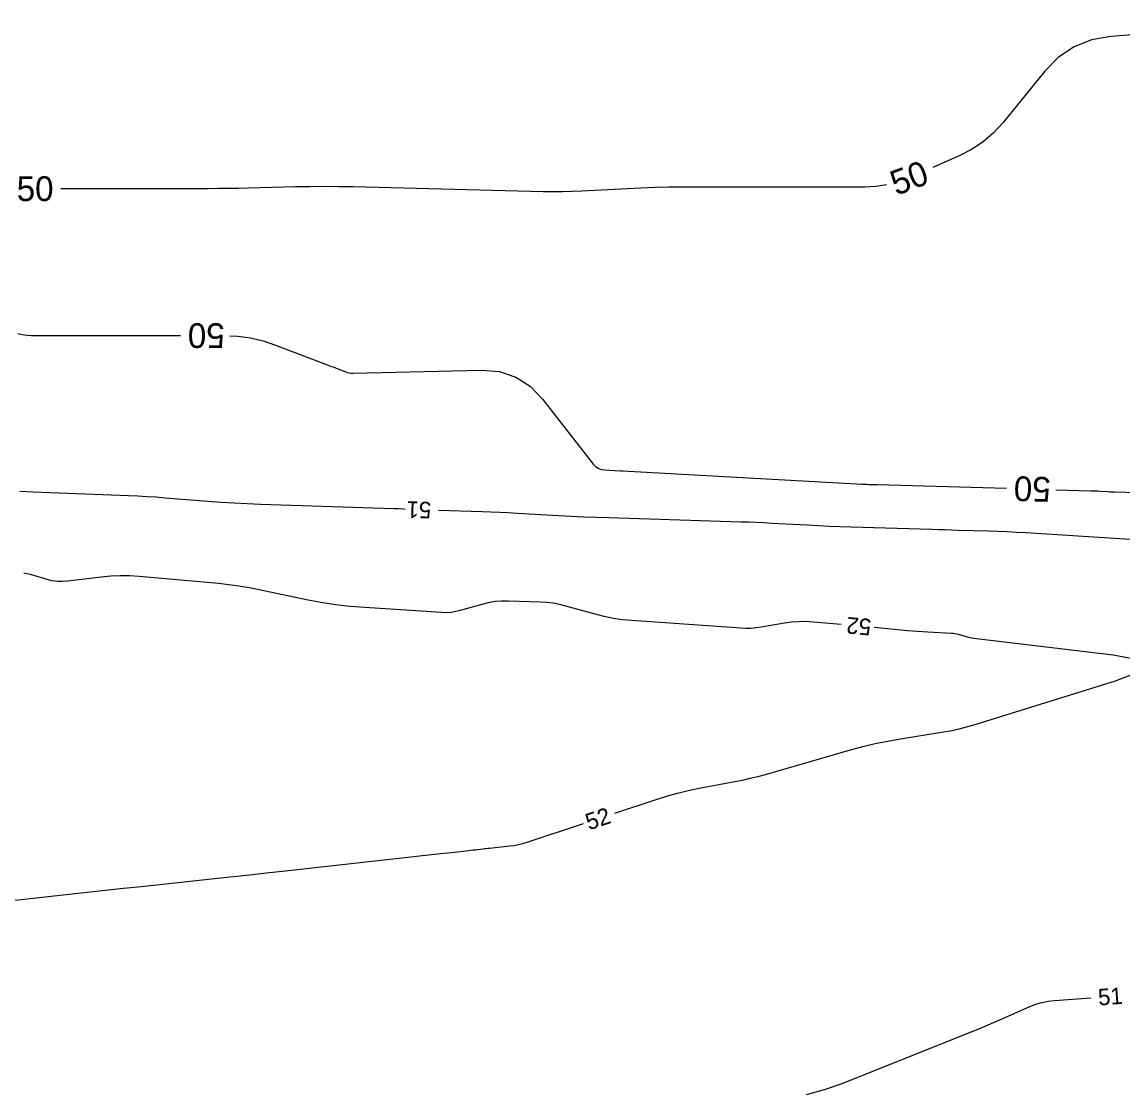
# Model space of a CAD drawing. Extents: x 2384780 to 2405861, y 547869 to 573706.
# Drawn here: x 2396483.4 to 2396616.7, y 553502.3 to 553631.8 of the extents above; entities that cross this region are included whole.
import ezdxf

# ---------------------------------------------------------------- set-up
doc = ezdxf.new("R2010")
doc.units = 0
doc.layers.add('Old_Level_60', color=7, linetype='Continuous')
doc.layers.add('Old_Level_61', color=7, linetype='Continuous')

msp = doc.modelspace()

# ---------------------------------------------------------------- linework, layer by layer
at = {"layer": 'Old_Level_60'}
for points in [[(2396529.7925, 553572.76925), (2396529.7775, 553572.77), (2396529.581, 553572.78075), (2396528.939, 553572.8175), (2396528.8015, 553572.825), (2396528.66375, 553572.8315), (2396528.52625, 553572.83725), (2396528.3885, 553572.84225), (2396512.237, 553573.3635), (2396510.64925, 553573.4245), (2396509.06225, 553573.50475), (2396507.47675, 553573.60425), (2396505.892, 553573.72325), (2396500.7175, 553574.14325), (2396499.60825, 553574.2275), (2396498.4985, 553574.3005), (2396497.38775, 553574.36175), (2396496.2765, 553574.4115), (2396484.715, 553574.87), (2396483.91175, 553574.90625), (2396483.109, 553574.95125)], [(2396624.518, 553568.66525), (2396604.90975, 553569.914), (2396603.7835, 553569.98075), (2396602.65675, 553570.0375), (2396601.5295, 553570.0845), (2396600.402, 553570.1215), (2396596.71775, 553570.22575), (2396595.92825, 553570.24825), (2396595.13875, 553570.27125), (2396594.34925, 553570.29425), (2396593.55975, 553570.31775), (2396583.74975, 553570.61125), (2396582.42375, 553570.655), (2396581.09775, 553570.707), (2396579.77225, 553570.7675), (2396578.44725, 553570.8365), (2396574.119, 553571.07475), (2396573.19125, 553571.123), (2396572.2635, 553571.16575), (2396571.3355, 553571.20275), (2396570.407, 553571.23425), (2396554.44925, 553571.72625), (2396552.92175, 553571.77825), (2396551.39475, 553571.84), (2396549.86825, 553571.9115), (2396548.342, 553571.993), (2396543.35725, 553572.2745), (2396542.289, 553572.3315), (2396541.2205, 553572.38225), (2396540.1515, 553572.4265), (2396539.0825, 553572.46425), (2396533.79025, 553572.635)], [(2396582.5685, 553558.80325), (2396579.1665, 553559.115), (2396578.29325, 553559.1665), (2396577.4225, 553559.16025), (2396576.554, 553559.09675), (2396575.6875, 553558.97575), (2396572.8615, 553558.48675), (2396572.255, 553558.4005), (2396571.6465, 553558.351), (2396571.03625, 553558.3385), (2396570.42425, 553558.363), (2396557.225, 553559.28675), (2396556.1015, 553559.39425), (2396554.988, 553559.5585), (2396553.8845, 553559.78), (2396552.79075, 553560.05825), (2396549.234, 553561.06025), (2396548.46825, 553561.25125), (2396547.69525, 553561.395), (2396546.91475, 553561.4915), (2396546.127, 553561.54075), (2396542.27625, 553561.665), (2396541.45525, 553561.6595), (2396540.64225, 553561.59025), (2396539.83725, 553561.45725), (2396539.04025, 553561.26), (2396536.45, 553560.51175), (2396535.892, 553560.376), (2396535.329, 553560.2895), (2396534.7605, 553560.2525), (2396534.1865, 553560.265), (2396524.88025, 553560.8615), (2396523.1015, 553561.00775), (2396521.3315, 553561.2175), (2396519.57025, 553561.49075), (2396517.8175, 553561.82775), (2396512.1065, 553563.0325), (2396510.88, 553563.27225), (2396509.648, 553563.47525), (2396508.41025, 553563.64125), (2396507.16725, 553563.7705), (2396497.555, 553564.62525), (2396496.40975, 553564.697), (2396495.2655, 553564.70825), (2396494.1225, 553564.6595), (2396492.98025, 553564.55025), (2396488.93275, 553564.0565), (2396488.29525, 553564.01075), (2396487.66275, 553564.03), (2396487.03575, 553564.1145), (2396486.41425, 553564.26375), (2396484.3925, 553564.858), (2396483.957, 553564.97425), (2396483.5895, 553565.05275)], [(2396618.2675, 553554.5635), (2396615.49275, 553555.08725), (2396598.9545, 553557.07175), (2396598.64675, 553557.11475), (2396598.34175, 553557.17025), (2396598.039, 553557.23775), (2396597.739, 553557.31775), (2396596.7625, 553557.5985), (2396596.55225, 553557.6525), (2396596.33975, 553557.6945), (2396596.1255, 553557.72425), (2396595.909, 553557.74175), (2396593.05025, 553557.891), (2396592.438, 553557.92625), (2396591.826, 553557.96725), (2396591.2145, 553558.01425), (2396590.60325, 553558.067), (2396586.55175, 553558.43825)], [(2396555.143, 553535.96975), (2396560.147, 553537.6355), (2396561.43475, 553538.04), (2396562.73425, 553538.39975), (2396564.04525, 553538.715), (2396565.36775, 553538.9855), (2396569.707, 553539.79625), (2396570.63425, 553539.98075), (2396571.5565, 553540.18725), (2396572.47325, 553540.41525), (2396573.38525, 553540.66525), (2396583.70925, 553543.62575), (2396585.2, 553544.029), (2396586.701, 553544.38675), (2396588.212, 553544.69875), (2396589.7335, 553544.96525), (2396594.7195, 553545.76125), (2396595.7835, 553545.95075), (2396596.8385, 553546.17825), (2396597.88475, 553546.4435), (2396598.92225, 553546.7465), (2396615.7755, 553552.00075), (2396618.409, 553553.02025)], [(2396478.84325, 553525.02225), (2396489.078, 553526.14625), (2396491.271, 553526.38625), (2396493.4645, 553526.6245), (2396495.658, 553526.86125), (2396497.85175, 553527.09625), (2396507.03475, 553528.07675), (2396509.0025, 553528.288), (2396510.96975, 553528.5015), (2396512.937, 553528.71725), (2396514.904, 553528.9355), (2396534.04975, 553531.07), (2396534.474, 553531.11725), (2396534.8985, 553531.164), (2396535.32275, 553531.2105), (2396535.74725, 553531.25675), (2396537.1695, 553531.41125), (2396537.4485, 553531.44175), (2396537.72775, 553531.473), (2396538.00675, 553531.50475), (2396538.2855, 553531.537), (2396539.19675, 553531.64325), (2396539.392, 553531.66575), (2396539.5875, 553531.68775), (2396539.78275, 553531.709), (2396539.97825, 553531.72975), (2396542.45825, 553531.9895), (2396542.9865, 553532.05925), (2396543.50875, 553532.1575), (2396544.02475, 553532.28375), (2396544.535, 553532.4385), (2396551.34775, 553534.70625)], [(2396578.3785, 553501.8755), (2396580.5455, 553502.46725), (2396582.674, 553503.2245), (2396597.91525, 553509.2945), (2396598.9555, 553509.71475), (2396599.99125, 553510.14525), (2396601.02275, 553510.58625), (2396602.04975, 553511.0375), (2396605.39775, 553512.52825), (2396606.1235, 553512.815), (2396606.86575, 553513.0355), (2396607.62425, 553513.1905), (2396608.3995, 553513.27925), (2396612.8055, 553513.5945)]]:
    msp.add_lwpolyline(points, dxfattribs=at)
at = {"layer": 'Old_Level_61'}
for points in [[(2396637.99, 553631.81), (2396615.21925, 553630.05725), (2396612.88225, 553629.65375), (2396610.77075, 553628.82025), (2396608.88475, 553627.55725), (2396607.224, 553625.86425), (2396602.16725, 553619.6315), (2396601.022, 553618.37675), (2396599.754, 553617.2835), (2396598.363, 553616.35175), (2396596.849, 553615.58125), (2396593.6575, 553614.1845)], [(2396588.0575, 553612.0675), (2396586.7725, 553611.868), (2396585.3715, 553611.797), (2396563.35975, 553611.797), (2396561.68025, 553611.7855), (2396560.00125, 553611.751), (2396558.323, 553611.69325), (2396556.64525, 553611.61275), (2396551.166, 553611.3115), (2396549.9915, 553611.25875), (2396548.817, 553611.2295), (2396547.642, 553611.224), (2396546.4665, 553611.242), (2396523.48575, 553611.8255), (2396521.74275, 553611.85875), (2396520, 553611.86975), (2396518.25725, 553611.85875), (2396516.51425, 553611.8255), (2396510.821, 553611.681), (2396509.601, 553611.654), (2396508.38075, 553611.6345), (2396507.1605, 553611.623), (2396505.94025, 553611.619), (2396488.0985, 553611.619)], [(2396482.86975, 553594.072), (2396483.40575, 553593.961), (2396483.94525, 553593.8815), (2396484.48875, 553593.834), (2396485.03575, 553593.818), (2396502.558, 553593.818)], [(2396508.5575, 553593.78925), (2396509.497, 553593.74675), (2396511.0535, 553593.53325), (2396512.5835, 553593.1775), (2396514.0875, 553592.67925), (2396520.4565, 553590.24625), (2396520.7505, 553590.134), (2396521.044, 553590.021), (2396521.3375, 553589.90775), (2396521.63075, 553589.79425), (2396522.5885, 553589.4225), (2396522.79575, 553589.35325), (2396523.0065, 553589.3055), (2396523.221, 553589.27875), (2396523.43925, 553589.27325), (2396538.99325, 553589.6315), (2396541.1905, 553589.45025), (2396543.16525, 553588.80025), (2396544.91775, 553587.6815), (2396546.4475, 553586.094), (2396552.5465, 553578.262), (2396552.82775, 553577.966), (2396553.14975, 553577.7475), (2396553.5125, 553577.607), (2396553.916, 553577.54425), (2396555.84525, 553577.43525), (2396555.86975, 553577.43375), (2396555.8945, 553577.43275), (2396555.919, 553577.43175), (2396555.94375, 553577.431), (2396556.02425, 553577.4285), (2396556.0415, 553577.42775), (2396556.05875, 553577.42725), (2396556.07575, 553577.42625), (2396556.093, 553577.4255), (2396585.15375, 553575.82475), (2396585.32925, 553575.81575), (2396585.50475, 553575.80775), (2396585.68025, 553575.80075), (2396585.856, 553575.795), (2396586.43, 553575.77775), (2396586.553, 553575.77425), (2396586.67575, 553575.7705), (2396586.79875, 553575.767), (2396586.92175, 553575.7635), (2396602.57475, 553575.32)], [(2396608.5725, 553575.15), (2396612.76075, 553575.03125), (2396613.05, 553575.02175), (2396613.33875, 553575.00975), (2396613.6275, 553574.99525), (2396613.91625, 553574.978), (2396614.859, 553574.918), (2396615.06125, 553574.906), (2396615.26325, 553574.89575), (2396615.4655, 553574.8875), (2396615.66775, 553574.88075), (2396642.81975, 553574.11125)]]:
    msp.add_lwpolyline(points, dxfattribs=at)

# ---------------------------------------------------------------- texts
at = {"layer": 'Old_Level_60'}
for s, rotation, p in [('51', 178.0753694, (2396532.958, 553573.661)), ('52', 174.7647528, (2396586.27425, 553559.468)), ('52', 18.4118639, (2396552.015, 553533.8745)), ('51', 4.0897944, (2396613.741, 553512.65875))]:
    msp.add_text(s, height=2, rotation=rotation, dxfattribs=at).set_placement(p)
at = {"layer": 'Old_Level_61'}
for rotation, p in [(20.7078278, (2396589.23025, 553610.74325)), (0.15155, (2396482.7405, 553610.11275)), (179.7238139, (2396507.92725, 553595.30675)), (178.3765389, (2396607.97725, 553576.6675))]:
    msp.add_text('50', height=3, rotation=rotation, dxfattribs=at).set_placement(p)

doc.saveas('drawing.dxf')
